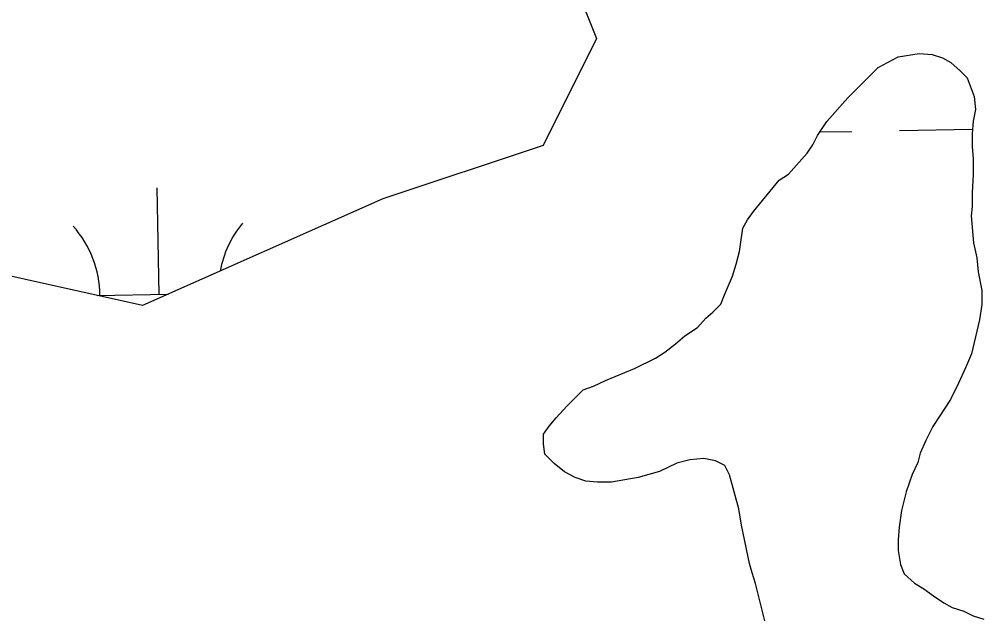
# Model space of a CAD drawing. Extents: x 3957609 to 3995875, y 234277 to 260273.
# Drawn here: x 3973283.1 to 3973608.4, y 257287.4 to 257488.6 of the extents above; entities that cross this region are included whole.
import ezdxf

# ---------------------------------------------------------------- set-up
doc = ezdxf.new("R2010")
doc.units = 0
doc.layers.add('V-TOPO-SHOR', color=7, linetype='Continuous')
doc.layers.add('V-WETL-SWMP', color=7, linetype='Continuous')

msp = doc.modelspace()

# ---------------------------------------------------------------- linework, layer by layer
at = {"layer": 'V-TOPO-SHOR'}
msp.add_line((3973530.728, 257423.723), (3973539.383, 257434.393), dxfattribs=at)
msp.add_lwpolyline([(3973396.732, 257617.222), (3973450.746, 257590.197), (3973459.748, 257527.138), (3973477.753, 257482.095), (3973459.748, 257446.062), (3973405.734, 257428.045), (3973324.713, 257392.011), (3973243.692, 257410.028), (3973180.675, 257464.078), (3973153.668, 257482.095), (3973072.647, 257509.121), (3973036.638, 257545.155), (3973000.628, 257599.205), (3973009.631, 257626.231), (3973108.657, 257635.239), (3973180.675, 257626.231)], close=True, dxfattribs=at)
for points in [[(3973539.383, 257434.393), (3973542.533, 257436.374), (3973548.826, 257443.491), (3973550.792, 257446.255), (3973552.363, 257449.415), (3973555.507, 257454.157), (3973562.589, 257462.064), (3973572.821, 257472.345), (3973579.518, 257475.91), (3973586.614, 257477.111), (3973590.956, 257476.728), (3973594.509, 257475.552), (3973597.274, 257473.981), (3973600.436, 257471.227), (3973602.807, 257468.865), (3973605.189, 257462.562), (3973605.595, 257458.224), (3973604.815, 257454.275), (3973604.432, 257449.936), (3973604.442, 257445.598), (3973604.845, 257441.653), (3973604.86, 257436.13), (3973604.479, 257430.213), (3973604.491, 257425.478), (3973604.104, 257422.322), (3973604.915, 257413.252), (3973606.111, 257408.126), (3973606.516, 257403.395), (3973607.714, 257397.085), (3973607.727, 257392.352), (3973606.951, 257387.222), (3973604.216, 257375.775), (3973602.255, 257371.036), (3973599.901, 257365.902), (3973597.153, 257360.375), (3973591.259, 257351.288), (3973588.902, 257346.548), (3973586.942, 257342.205), (3973586.159, 257339.047), (3973584.195, 257335.096), (3973582.237, 257329.175), (3973580.677, 257322.859), (3973579.901, 257317.336), (3973579.516, 257312.994), (3973579.526, 257309.445), (3973580.325, 257304.714), (3973581.516, 257301.56), (3973585.074, 257298.414), (3973588.236, 257296.448), (3973591.396, 257294.091), (3973594.951, 257291.732), (3973597.716, 257290.161), (3973601.665, 257288.985), (3973604.825, 257287.417), (3973608.378, 257286.241)], [(3973500.864, 257376.314), (3973504.407, 257379.083), (3973507.557, 257381.854), (3973511.889, 257384.625), (3973514.643, 257387.787), (3973517.004, 257389.765), (3973519.759, 257392.532), (3973520.935, 257395.692), (3973523.681, 257402.01), (3973524.854, 257405.959), (3973526.028, 257410.301), (3973527.191, 257418.192), (3973528.762, 257420.956), (3973530.728, 257423.723)], [(3973534.613, 257285.67), (3973531.426, 257298.283), (3973530.235, 257301.83), (3973529.438, 257304.984), (3973526.646, 257317.995), (3973525.844, 257323.517), (3973522.659, 257334.949), (3973521.074, 257338.1), (3973517.916, 257339.669), (3973513.967, 257340.45), (3973509.236, 257340.044), (3973504.899, 257338.85), (3973498.988, 257336.075), (3973491.894, 257334.084), (3973482.825, 257332.485), (3973478.09, 257332.475), (3973474.146, 257332.86), (3973470.593, 257334.033), (3973467.037, 257335.997), (3973463.482, 257338.75), (3973460.318, 257341.897), (3973459.914, 257345.447), (3973459.906, 257348.603), (3973461.872, 257351.369), (3973464.232, 257354.136), (3973467.773, 257358.089), (3973473.282, 257363.625), (3973476.829, 257364.817), (3973480.769, 257366.799), (3973490.62, 257370.766), (3973497.712, 257374.336), (3973500.864, 257376.314)]]:
    msp.add_lwpolyline(points, dxfattribs=at)
at = {"layer": 'V-WETL-SWMP'}
for p, q in [((3973572.82, 257472.344), (3973579.517, 257475.911)), ((3973579.517, 257475.911), (3973586.614, 257477.111)), ((3973586.614, 257477.111), (3973590.955, 257476.727)), ((3973590.955, 257476.727), (3973594.508, 257475.552)), ((3973594.508, 257475.552), (3973597.273, 257473.981)), ((3973562.588, 257462.063), (3973572.82, 257472.344)), ((3973597.273, 257473.981), (3973600.435, 257471.227)), ((3973600.435, 257471.227), (3973602.808, 257468.866)), ((3973602.808, 257468.866), (3973605.19, 257462.561)), ((3973605.19, 257462.561), (3973605.595, 257458.223)), ((3973555.507, 257454.157), (3973562.588, 257462.063)), ((3973605.595, 257458.223), (3973604.815, 257454.276)), ((3973552.363, 257449.416), (3973555.507, 257454.157)), ((3973604.815, 257454.276), (3973604.431, 257449.936)), ((3973550.792, 257446.256), (3973552.363, 257449.416)), ((3973553.151, 257450.605), (3973563.928, 257450.801)), ((3973579.925, 257451.092), (3973604.573, 257451.54)), ((3973604.431, 257449.936), (3973604.442, 257445.597)), ((3973548.827, 257443.49), (3973550.792, 257446.256)), ((3973542.533, 257436.374), (3973548.827, 257443.49)), ((3973604.442, 257445.597), (3973604.846, 257441.653)), ((3973604.846, 257441.653), (3973604.859, 257436.131)), ((3973539.382, 257434.394), (3973542.533, 257436.374)), ((3973530.729, 257423.723), (3973539.382, 257434.394)), ((3973604.859, 257436.131), (3973604.479, 257430.213)), ((3973330.297, 257395.802), (3973329.643, 257431.797)), ((3973604.479, 257430.213), (3973604.49, 257425.479)), ((3973528.763, 257420.957), (3973530.729, 257423.723)), ((3973604.49, 257425.479), (3973604.103, 257422.322)), ((3973527.192, 257418.192), (3973528.763, 257420.957)), ((3973604.103, 257422.322), (3973604.914, 257413.252)), ((3973526.028, 257410.3), (3973527.192, 257418.192)), ((3973524.855, 257405.958), (3973526.028, 257410.3)), ((3973604.914, 257413.252), (3973606.11, 257408.126)), ((3973606.11, 257408.126), (3973606.516, 257403.394)), ((3973523.681, 257402.01), (3973524.855, 257405.958)), ((3973520.935, 257395.692), (3973523.681, 257402.01)), ((3973606.516, 257403.394), (3973607.715, 257397.085)), ((3973309.374, 257395.422), (3973333.363, 257395.858)), ((3973519.759, 257392.533), (3973520.935, 257395.692)), ((3973607.715, 257397.085), (3973607.726, 257392.352)), ((3973517.005, 257389.765), (3973519.759, 257392.533)), ((3973607.726, 257392.352), (3973606.95, 257387.222)), ((3973511.889, 257384.625), (3973514.643, 257387.787)), ((3973514.643, 257387.787), (3973517.005, 257389.765)), ((3973507.557, 257381.853), (3973511.889, 257384.625)), ((3973606.95, 257387.222), (3973604.216, 257375.775)), ((3973504.408, 257379.084), (3973507.557, 257381.853)), ((3973500.864, 257376.315), (3973504.408, 257379.084)), ((3973497.713, 257374.335), (3973500.864, 257376.315)), ((3973604.216, 257375.775), (3973602.255, 257371.037)), ((3973490.621, 257370.767), (3973497.713, 257374.335)), ((3973480.769, 257366.799), (3973490.621, 257370.767)), ((3973602.255, 257371.037), (3973599.901, 257365.903)), ((3973473.282, 257363.625), (3973476.829, 257364.817)), ((3973476.829, 257364.817), (3973480.769, 257366.799)), ((3973599.901, 257365.903), (3973597.153, 257360.374)), ((3973467.773, 257358.089), (3973473.282, 257363.625)), ((3973597.153, 257360.374), (3973591.258, 257351.287)), ((3973464.232, 257354.136), (3973467.773, 257358.089)), ((3973461.872, 257351.369), (3973464.232, 257354.136)), ((3973459.907, 257348.603), (3973461.872, 257351.369)), ((3973459.914, 257345.447), (3973459.907, 257348.603)), ((3973591.258, 257351.287), (3973588.902, 257346.548)), ((3973460.317, 257341.898), (3973459.914, 257345.447)), ((3973588.902, 257346.548), (3973586.941, 257342.204)), ((3973586.941, 257342.204), (3973586.159, 257339.046)), ((3973463.481, 257338.75), (3973460.317, 257341.898)), ((3973467.037, 257335.997), (3973463.481, 257338.75)), ((3973504.899, 257338.85), (3973498.989, 257336.074)), ((3973509.236, 257340.044), (3973504.899, 257338.85)), ((3973513.968, 257340.45), (3973509.236, 257340.044)), ((3973517.915, 257339.67), (3973513.968, 257340.45)), ((3973521.074, 257338.1), (3973517.915, 257339.67)), ((3973586.159, 257339.046), (3973584.196, 257335.097)), ((3973470.592, 257334.033), (3973467.037, 257335.997)), ((3973498.989, 257336.074), (3973491.894, 257334.085)), ((3973522.66, 257334.948), (3973521.074, 257338.1)), ((3973474.145, 257332.859), (3973470.592, 257334.033)), ((3973478.091, 257332.474), (3973474.145, 257332.859)), ((3973482.825, 257332.485), (3973478.091, 257332.474)), ((3973491.894, 257334.085), (3973482.825, 257332.485)), ((3973525.843, 257323.516), (3973522.66, 257334.948)), ((3973584.196, 257335.097), (3973582.238, 257329.175)), ((3973582.238, 257329.175), (3973580.676, 257322.86)), ((3973526.646, 257317.996), (3973525.843, 257323.516)), ((3973580.676, 257322.86), (3973579.9, 257317.336)), ((3973529.438, 257304.985), (3973526.646, 257317.996)), ((3973579.9, 257317.336), (3973579.516, 257312.995)), ((3973579.516, 257312.995), (3973579.525, 257309.445)), ((3973579.525, 257309.445), (3973580.325, 257304.714)), ((3973530.235, 257301.831), (3973529.438, 257304.985)), ((3973580.325, 257304.714), (3973581.516, 257301.561)), ((3973531.427, 257298.284), (3973530.235, 257301.831)), ((3973581.516, 257301.561), (3973585.074, 257298.414)), ((3973534.613, 257285.669), (3973531.427, 257298.284)), ((3973585.074, 257298.414), (3973588.235, 257296.449)), ((3973588.235, 257296.449), (3973591.396, 257294.09)), ((3973591.396, 257294.09), (3973594.952, 257291.732)), ((3973594.952, 257291.732), (3973597.717, 257290.16)), ((3973597.717, 257290.16), (3973601.664, 257288.986)), ((3973601.664, 257288.986), (3973604.824, 257287.416))]:
    msp.add_line(p, q, dxfattribs=at)
msp.add_lwpolyline([(3973396.732, 257617.222), (3973450.746, 257590.197), (3973459.748, 257527.138), (3973477.753, 257482.095), (3973459.748, 257446.062), (3973405.734, 257428.045), (3973324.713, 257392.011), (3973243.692, 257410.028), (3973180.675, 257464.078), (3973153.668, 257482.095), (3973072.647, 257509.121), (3973036.638, 257545.155), (3973000.628, 257599.205), (3973009.631, 257626.231), (3973108.657, 257635.239), (3973180.675, 257626.231)], close=True, dxfattribs=at)
for centre, start, end in [((3973275.055, 257395.273), 0.26988, 41.81354), ((3973385.522, 257397.281), 140.26988, 169.61154)]:
    msp.add_arc(centre, 35.246, start, end, dxfattribs=at)

doc.saveas('drawing.dxf')
